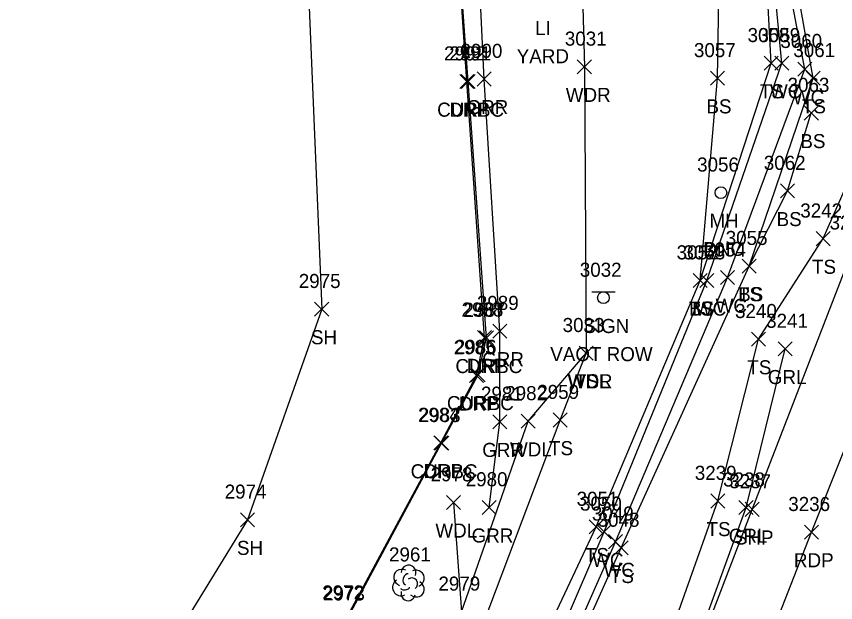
# Model space of a CAD drawing. Extents: x 1623612 to 1625808, y 621345 to 627748.
# Drawn here: x 1624756.3 to 1624872.8, y 626745.5 to 626828.8 of the extents above; entities that cross this region are included whole.
import ezdxf

# ---------------------------------------------------------------- set-up
doc = ezdxf.new("R2010")
doc.units = 0
for name, color, linetype in [('L_A', 7, 'Continuous'), ('L_I', 7, 'Continuous'), ('L_TIC', 7, 'Continuous'), ('LAWA', 7, 'Continuous'), ('LAWE', 7, 'Continuous'), ('LELB', 7, 'Continuous'), ('LSOGP', 7, 'Continuous'), ('LTD', 7, 'Continuous'), ('P_A', 7, 'Continuous'), ('P_I', 7, 'Continuous'), ('P_TIC', 7, 'Continuous'), ('PET', 7, 'Continuous'), ('PSP', 7, 'Continuous'), ('R_A', 7, 'Continuous'), ('R_I', 7, 'Continuous'), ('R_TIC', 7, 'Continuous'), ('RC', 7, 'Continuous'), ('RDP', 7, 'Continuous'), ('RGR', 7, 'Continuous'), ('S_A', 7, 'Continuous'), ('S_C', 7, 'Continuous'), ('S_I', 7, 'Continuous'), ('SSGN', 7, 'Continuous'), ('U_A', 7, 'Continuous'), ('U_C', 7, 'Continuous'), ('U_I', 7, 'Continuous'), ('UUMH', 7, 'Continuous')]:
    doc.layers.add(name, color=color, linetype=linetype)

msp = doc.modelspace()

# ---------------------------------------------------------------- linework, layer by layer
at = {"layer": 'L_TIC'}
for points in [[(1624862.64, 626821.18), (1624864.64, 626823.18)], [(1624864.64, 626821.18), (1624862.64, 626823.18)], [(1624864.19, 626821.17), (1624866.19, 626823.17)], [(1624866.19, 626821.17), (1624864.19, 626823.17)], [(1624836.08, 626820.67), (1624838.08, 626822.67)], [(1624838.08, 626820.67), (1624836.08, 626822.67)], [(1624867.43, 626820.34), (1624869.43, 626822.34)], [(1624869.43, 626820.34), (1624867.43, 626822.34)], [(1624855.01, 626819.04), (1624857.01, 626821.04)], [(1624857.01, 626819.04), (1624855.01, 626821.04)], [(1624868.62, 626819.05), (1624870.62, 626821.05)], [(1624870.62, 626819.05), (1624868.62, 626821.05)], [(1624868.37, 626814.1), (1624870.37, 626816.1)], [(1624870.37, 626814.1), (1624868.37, 626816.1)], [(1624864.99, 626803.01), (1624866.99, 626805.01)], [(1624866.99, 626803.01), (1624864.99, 626805.01)], [(1624870.06, 626796.23), (1624872.06, 626798.23)], [(1624872.06, 626796.23), (1624870.06, 626798.23)], [(1624859.53, 626792.33), (1624861.53, 626794.33)], [(1624861.53, 626792.33), (1624859.53, 626794.33)], [(1624859.53, 626792.33), (1624861.53, 626794.33)], [(1624861.53, 626792.33), (1624859.53, 626794.33)], [(1624856.45, 626790.69), (1624858.45, 626792.69)], [(1624858.45, 626790.69), (1624856.45, 626792.69)], [(1624852.55, 626790.28), (1624854.55, 626792.28)], [(1624854.55, 626790.28), (1624852.55, 626792.28)], [(1624852.55, 626790.28), (1624854.55, 626792.28)], [(1624854.55, 626790.28), (1624852.55, 626792.28)], [(1624853.51, 626790.28), (1624855.51, 626792.28)], [(1624855.51, 626790.28), (1624853.51, 626792.28)], [(1624798.71, 626786.21), (1624800.71, 626788.21)], [(1624800.71, 626786.21), (1624798.71, 626788.21)], [(1624860.86, 626781.94), (1624862.86, 626783.94)], [(1624862.86, 626781.94), (1624860.86, 626783.94)], [(1624836.33, 626779.95), (1624838.33, 626781.95)], [(1624838.33, 626779.95), (1624836.33, 626781.95)], [(1624836.33, 626779.95), (1624838.33, 626781.95)], [(1624838.33, 626779.95), (1624836.33, 626781.95)], [(1624836.33, 626779.95), (1624838.33, 626781.95)], [(1624838.33, 626779.95), (1624836.33, 626781.95)], [(1624828.08, 626770.26), (1624830.08, 626772.26)], [(1624830.08, 626770.26), (1624828.08, 626772.26)], [(1624832.65, 626770.44), (1624834.65, 626772.44)], [(1624834.65, 626770.44), (1624832.65, 626772.44)], [(1624817.47, 626758.72), (1624819.47, 626760.72)], [(1624819.47, 626758.72), (1624817.47, 626760.72)], [(1624855.06, 626758.93), (1624857.06, 626760.93)], [(1624857.06, 626758.93), (1624855.06, 626760.93)], [(1624788.17, 626756.26), (1624790.17, 626758.26)], [(1624790.17, 626756.26), (1624788.17, 626758.26)], [(1624837.75, 626755.24), (1624839.75, 626757.24)], [(1624839.75, 626755.24), (1624837.75, 626757.24)], [(1624838.88, 626754.56), (1624840.88, 626756.56)], [(1624840.88, 626754.56), (1624838.88, 626756.56)], [(1624840.5, 626753.14), (1624842.5, 626755.14)], [(1624842.5, 626753.14), (1624840.5, 626755.14)], [(1624841.3, 626752.26), (1624843.3, 626754.26)], [(1624843.3, 626752.26), (1624841.3, 626754.26)]]:
    msp.add_lwpolyline(points, dxfattribs=at)
at = {"layer": 'LAWA'}
for points in [[(1624840.13, 626936.99), (1624833.91, 626898.28), (1624835.72, 626870.96), (1624837.08, 626821.67), (1624837.33, 626780.95)], [(1624818.47, 626759.72), (1624819.59, 626744.18), (1624829.08, 626771.26), (1624837.33, 626780.95)]]:
    msp.add_lwpolyline(points, dxfattribs=at)
at = {"layer": 'LAWE'}
for points in [[(1624811.58, 626698.16), (1624827.83, 626727.45), (1624839.88, 626755.56), (1624854.51, 626791.28), (1624865.19, 626822.17), (1624863.6, 626838.68), (1624877.04, 626871.46), (1624883.44, 626899.54), (1624892.23, 626923.62), (1624898.22, 626954.71), (1624904.06, 626977.33), (1624901.72, 626988.5), (1624911.78, 627009), (1624921.88, 627031.33), (1624929.46, 627056.07), (1624940.1, 627078.31), (1624950.82, 627105.47), (1624955.57, 627132.71)], [(1624813.12, 626697.64), (1624829.59, 626727.14), (1624841.5, 626754.14), (1624857.45, 626791.69), (1624868.43, 626821.34), (1624865.24, 626838.41), (1624879.12, 626871.56), (1624886.48, 626898.01), (1624896.02, 626922.69), (1624904.59, 626955.37), (1624910.87, 626977.95), (1624905.74, 626987.14), (1624913.87, 627006.89), (1624923.76, 627031.22), (1624932.19, 627054.84), (1624945.44, 627077.29), (1624954.66, 627105.91), (1624958.35, 627132.16)]]:
    msp.add_lwpolyline(points, dxfattribs=at)
at = {"layer": 'LELB'}
for points in [[(1624791.67, 626676.9), (1624794.95, 626684.4), (1624803.66, 626685.7), (1624810.97, 626698.09), (1624827.04, 626727.78), (1624829.85, 626737.3), (1624838.75, 626756.24), (1624853.55, 626791.28), (1624863.64, 626822.18), (1624862.75, 626839.21), (1624876.27, 626871.34), (1624882.13, 626900.38), (1624891.36, 626924.56), (1624896, 626955.28), (1624902.39, 626976.96), (1624900.22, 626989.03), (1624911.37, 627010.71), (1624920.9, 627031.29), (1624927.95, 627056.78), (1624938.81, 627078.18), (1624948.81, 627106.64), (1624954.46, 627133.77), (1624968.84, 627171.22)], [(1624797.7, 626668.24), (1624799.8, 626661.88), (1624805.51, 626669.12), (1624797.38, 626675.58), (1624806.6, 626683.77), (1624814.19, 626697.33), (1624830.38, 626726.7), (1624842.3, 626753.26), (1624860.53, 626793.33), (1624869.62, 626820.05), (1624866.48, 626837.78), (1624879.85, 626871.28), (1624887.32, 626897.26), (1624898.32, 626922.37), (1624907.9, 626956.01), (1624912.47, 626978.91), (1624907.55, 626985.86), (1624917.17, 627005.53), (1624931.03, 627029.02), (1624933.07, 627054.91), (1624944.45, 627056.45), (1624952.68, 627071.76), (1624960.51, 627103.98), (1624966.27, 627131.21)], [(1624853.55, 626791.28), (1624856.01, 626820.04), (1624856.39, 626843.01), (1624858.26, 626873.07), (1624866.54, 626905.59), (1624875.61, 626929.39), (1624890.44, 626958.47), (1624902.39, 626976.96)], [(1624615.9, 626533.68), (1624628.34, 626517.81), (1624651.68, 626503.49), (1624672.86, 626496.66), (1624697.84, 626496.76), (1624727.51, 626505.63), (1624746.58, 626521.11), (1624758.57, 626532.54), (1624773.28, 626554.45), (1624786.86, 626579.99), (1624794.42, 626601.79), (1624793.58, 626616.57), (1624811.15, 626643.21), (1624828.1, 626685.55), (1624843.97, 626725.86), (1624856.06, 626759.93), (1624861.86, 626782.94), (1624871.06, 626797.23), (1624885.45, 626829.9), (1624902.65, 626871.21)], [(1624860.53, 626793.33), (1624865.99, 626804.01), (1624869.37, 626815.1)], [(1624772.62, 626700.61), (1624789.78, 626697.52), (1624804.41, 626711.86), (1624819.98, 626735.28), (1624833.65, 626771.44), (1624837.33, 626780.95)]]:
    msp.add_lwpolyline(points, dxfattribs=at)
at = {"layer": 'LSOGP'}
msp.add_lwpolyline([(1624915.57, 627163.54), (1624896.56, 627076.5), (1624896.18, 627056.71), (1624892.58, 627023.76), (1624859.42, 627006.38), (1624857.36, 627007.43), (1624844.79, 627005.89), (1624844.65, 627005.84), (1624831.84, 626981.48), (1624823.33, 626945.82), (1624823.32, 626945.57), (1624824.67, 626942.88), (1624817.5, 626921.76), (1624817.2, 626921.82), (1624799.85, 626881.95), (1624797.4, 626842.57), (1624799.71, 626787.21), (1624789.17, 626757.26), (1624765.61, 626718.87), (1624765.58, 626718.79), (1624761.3, 626706.88), (1624751.21, 626696.18), (1624744.62, 626671.95)], dxfattribs=at)
at = {"layer": 'LTD'}
msp.add_line((1624812.03, 626748.33), (1624812.03, 626748.33), dxfattribs=at)
msp.add_line((1624812.03, 626748.33), (1624812.03, 626748.33), dxfattribs=at)
msp.add_arc((1624812.08, 626749.76), 1.05, 335.5272, 180.9563, dxfattribs=at)
for centre, major_axis, ratio, start_param, end_param in [((1624811.24, 626748.99), (1.21, -0.51), 0.895232, 1.570796, 4.712389), ((1624811.83, 626748.79), (-0.208, -0.792), 0.645439, 3.141593, 6.283185), ((1624813.08, 626748.91), (-1.14, -0.48), 0.949671, 1.570796, 4.712389), ((1624810.95, 626747.62), (0.58, -1.04), 0.959034, 3.141593, 6.283185), ((1624812.53, 626748.16), (-0.5, 0.667), 0.989748, 3.141593, 6.283185), ((1624813.03, 626747.5), (-1.09, 0.79), 0.841452, 1.570796, 4.712389), ((1624812.03, 626746.83), (0.26, 1.06), 0.942809, 1.570796, 4.712389), ((1624811.58, 626747.58), (-0.625, -0.083), 0.423636, 0, 3.141593)]:
    msp.add_ellipse(centre, major_axis=major_axis, ratio=ratio, start_param=start_param, end_param=end_param, dxfattribs=at)
at = {"layer": 'P_TIC'}
for points in [[(1624859.96, 626757.74), (1624861.96, 626759.74)], [(1624861.96, 626757.74), (1624859.96, 626759.74)], [(1624868.41, 626754.5), (1624870.41, 626756.5)], [(1624870.41, 626754.5), (1624868.41, 626756.5)]]:
    msp.add_lwpolyline(points, dxfattribs=at)
at = {"layer": 'PET'}
msp.add_lwpolyline([(1624804.87, 626593), (1624811.38, 626609.04), (1624823.32, 626638.97), (1624839.83, 626681.42), (1624855.79, 626720.71), (1624869.41, 626755.5), (1624883.68, 626791.25), (1624896.92, 626824.44), (1624914, 626865.85)], dxfattribs=at)
at = {"layer": 'PSP'}
msp.add_lwpolyline([(1624672.81, 626495.1), (1624698.38, 626495.38), (1624728.62, 626503.82), (1624748.69, 626517), (1624761.94, 626529.22), (1624776.74, 626553.45), (1624787.7, 626579.04), (1624801.89, 626613.1), (1624814.47, 626641.62), (1624831.92, 626684.63), (1624847.73, 626724.26), (1624860.96, 626758.74), (1624875.23, 626795.53), (1624888.44, 626828.31), (1624904.99, 626870.39)], dxfattribs=at)
at = {"layer": 'R_TIC'}
for points in [[(1624819.38, 626818.57), (1624821.38, 626820.57)], [(1624821.38, 626818.57), (1624819.38, 626820.57)], [(1624819.56, 626818.57), (1624821.56, 626820.57)], [(1624821.56, 626818.57), (1624819.56, 626820.57)], [(1624821.82, 626818.93), (1624823.82, 626820.93)], [(1624823.82, 626818.93), (1624821.82, 626820.93)], [(1624824.05, 626783.09), (1624826.05, 626785.09)], [(1624826.05, 626783.09), (1624824.05, 626785.09)], [(1624821.87, 626782.15), (1624823.87, 626784.15)], [(1624823.87, 626782.15), (1624821.87, 626784.15)], [(1624822.15, 626782.11), (1624824.15, 626784.11)], [(1624824.15, 626782.11), (1624822.15, 626784.11)], [(1624864.63, 626780.55), (1624866.63, 626782.55)], [(1624866.63, 626780.55), (1624864.63, 626782.55)], [(1624820.75, 626776.78), (1624822.75, 626778.78)], [(1624822.75, 626776.78), (1624820.75, 626778.78)], [(1624820.95, 626776.85), (1624822.95, 626778.85)], [(1624822.95, 626776.85), (1624820.95, 626778.85)], [(1624824.06, 626770.19), (1624826.06, 626772.19)], [(1624826.06, 626770.19), (1624824.06, 626772.19)], [(1624815.68, 626767.19), (1624817.68, 626769.19)], [(1624817.68, 626767.19), (1624815.68, 626769.19)], [(1624815.78, 626767.15), (1624817.78, 626769.15)], [(1624817.78, 626767.15), (1624815.78, 626769.15)], [(1624822.55, 626758.02), (1624824.55, 626760.02)], [(1624824.55, 626758.02), (1624822.55, 626760.02)], [(1624859.08, 626757.99), (1624861.08, 626759.99)], [(1624861.08, 626757.99), (1624859.08, 626759.99)]]:
    msp.add_lwpolyline(points, dxfattribs=at)
at = {"layer": 'RC'}
msp.add_lwpolyline([(1624765.58, 626718.79), (1624801.97, 626722.17), (1624801.11, 626733.02), (1624801.45, 626737.95), (1624803.16, 626742.78), (1624816.78, 626768.15), (1624821.95, 626777.85), (1624823.15, 626783.11), (1624820.56, 626819.57), (1624817.46, 626862.43), (1624818.61, 626865.44), (1624822.62, 626868.1), (1624817.5, 626921.76)], dxfattribs=at)
at = {"layer": 'RDP'}
msp.add_lwpolyline([(1624765.61, 626718.87), (1624801.69, 626722.37), (1624800.67, 626732.93), (1624801.26, 626738), (1624803.05, 626742.93), (1624816.68, 626768.19), (1624821.75, 626777.78), (1624822.87, 626783.15), (1624820.38, 626819.57), (1624817.45, 626862.5), (1624818.43, 626865.63), (1624822.36, 626868.14), (1624817.2, 626921.82)], dxfattribs=at)
at = {"layer": 'RGR'}
for points in [[(1624823.55, 626759.02), (1624825.06, 626771.19), (1624825.05, 626784.09), (1624822.82, 626819.93), (1624820.87, 626860.96), (1624825.04, 626869.81), (1624820.28, 626921.19)], [(1624802.73, 626615.38), (1624814.27, 626641.88), (1624831.66, 626684.71), (1624847.53, 626724.38), (1624860.08, 626758.99), (1624865.63, 626781.55)]]:
    msp.add_lwpolyline(points, dxfattribs=at)
at = {"layer": 'SSGN'}
for p, q in [((1624838.14, 626789.66), (1624841.48, 626789.66)), ((1624839.79, 626788.83), (1624839.79, 626788.83))]:
    msp.add_line(p, q, dxfattribs=at)
msp.add_circle((1624839.79, 626788.83), 0.833, dxfattribs=at)
at = {"layer": 'UUMH'}
for p, q in [((1624856.51, 626803.77), (1624856.51, 626803.77)), ((1624857.34, 626803.77), (1624857.34, 626803.77))]:
    msp.add_line(p, q, dxfattribs=at)
msp.add_circle((1624856.51, 626803.77), 0.833, dxfattribs=at)

# ---------------------------------------------------------------- texts
at = {"layer": 'L_A'}
for s, p in [('WDR', (1624834.44, 626816.67)), ('TS', (1624862.05, 626817.18)), ('WC', (1624863.49, 626817.17)), ('WC', (1624866.74, 626816.34)), ('BS', (1624854.45, 626815.04)), ('TS', (1624868.03, 626815.05)), ('BS', (1624867.81, 626810.1)), ('BS', (1624864.43, 626799.01)), ('TS', (1624869.47, 626792.23)), ('TS', (1624858.94, 626788.33)), ('BS', (1624858.97, 626788.33)), ('TS', (1624851.96, 626786.28)), ('BS', (1624851.99, 626786.28)), ('WC', (1624852.81, 626786.28)), ('WC', (1624855.75, 626786.69)), ('SH', (1624798.19, 626782.21)), ('TS', (1624860.27, 626777.94)), ('WDR', (1624834.69, 626775.95)), ('WDL', (1624834.75, 626775.95)), ('TS', (1624835.74, 626775.95)), ('WDL', (1624826.5, 626766.26)), ('TS', (1624832.06, 626766.44)), ('WDL', (1624815.89, 626754.72)), ('TS', (1624854.47, 626754.93)), ('SH', (1624787.66, 626752.26)), ('TS', (1624837.16, 626751.24)), ('WC', (1624838.19, 626750.56)), ('WC', (1624839.81, 626749.14)), ('TS', (1624840.71, 626748.26))]:
    msp.add_text(s, height=2, dxfattribs=at).set_placement(p)
at = {"layer": 'L_I'}
for s, p in [('3031', (1624834.3, 626824.67)), ('3058', (1624860.3, 626825.18)), ('3059', (1624861.84, 626825.17)), ('3060', (1624864.96, 626824.34)), ('3057', (1624852.67, 626823.04)), ('3061', (1624866.81, 626823.05)), ('3063', (1624865.99, 626818.1)), ('3062', (1624862.61, 626807.01)), ('3242', (1624867.8, 626800.23)), ('3055', (1624857.19, 626796.33)), ('3055', (1624857.19, 626796.33)), ('3052', (1624850.21, 626794.28)), ('3052', (1624850.21, 626794.28)), ('3053', (1624851.17, 626794.28)), ('3054', (1624854.11, 626794.69)), ('2975', (1624796.45, 626790.21)), ('3240', (1624858.52, 626785.94)), ('3033', (1624833.99, 626783.95)), ('3033', (1624833.99, 626783.95)), ('3033', (1624833.99, 626783.95)), ('2982', (1624825.82, 626774.26)), ('2959', (1624830.38, 626774.44)), ('2978', (1624815.21, 626762.72)), ('3239', (1624852.79, 626762.93)), ('2974', (1624785.91, 626760.26)), ('3051', (1624835.98, 626759.24)), ('3050', (1624836.46, 626758.56)), ('3049', (1624838.15, 626757.14)), ('3048', (1624838.97, 626756.26)), ('2961', (1624809.29, 626751.33)), ('2979', (1624816.32, 626747.18))]:
    msp.add_text(s, height=2, dxfattribs=at).set_placement(p)
at = {"layer": 'P_A'}
for s, p in [('SHP', (1624858.49, 626753.74)), ('RDP', (1624866.9, 626750.5))]:
    msp.add_text(s, height=2, dxfattribs=at).set_placement(p)
at = {"layer": 'P_I'}
for s, p in [('3243', (1624871.97, 626798.53)), ('3237', (1624857.7, 626761.74)), ('3236', (1624866.09, 626758.5))]:
    msp.add_text(s, height=2, dxfattribs=at).set_placement(p)
at = {"layer": 'R_A'}
for s, p in [('CURBC', (1624816.14, 626814.57)), ('DRP', (1624817.87, 626814.57)), ('GRR', (1624820.31, 626814.93)), ('GRR', (1624822.54, 626779.09)), ('CURBC', (1624818.74, 626778.11)), ('DRP', (1624820.35, 626778.15)), ('GRL', (1624863.18, 626776.55)), ('CURBC', (1624817.53, 626772.85)), ('DRP', (1624819.24, 626772.78)), ('GRR', (1624822.55, 626766.19)), ('CURBC', (1624812.37, 626763.15)), ('DRP', (1624814.17, 626763.19)), ('GRR', (1624821.04, 626754.02)), ('GRL', (1624857.63, 626753.99))]:
    msp.add_text(s, height=2, dxfattribs=at).set_placement(p)
at = {"layer": 'R_I'}
for s, p in [('2992', (1624817.12, 626822.57)), ('2991', (1624817.87, 626822.57)), ('2990', (1624819.47, 626822.93)), ('2989', (1624821.79, 626787.09)), ('2988', (1624819.61, 626786.15)), ('2987', (1624819.89, 626786.11)), ('3241', (1624862.94, 626784.55)), ('2985', (1624818.49, 626780.78)), ('2986', (1624818.64, 626780.85)), ('2981', (1624822.37, 626774.19)), ('2984', (1624813.42, 626771.19)), ('2983', (1624813.52, 626771.15)), ('2980', (1624820.2, 626762.02)), ('3238', (1624856.82, 626761.99)), ('2972', (1624799.79, 626745.93)), ('2973', (1624799.9, 626745.78))]:
    msp.add_text(s, height=2, dxfattribs=at).set_placement(p)
at = {"layer": 'S_A'}
msp.add_text('SIGN', height=2, dxfattribs=at).set_placement((1624836.93, 626783.81))
at = {"layer": 'S_C'}
msp.add_text('VAOT ROW', height=2, dxfattribs=at).set_placement((1624832.23, 626779.81))
at = {"layer": 'S_I'}
msp.add_text('3032', height=2, dxfattribs=at).set_placement((1624836.43, 626791.81))
at = {"layer": 'U_A'}
for s, p in [('LI', (1624830.06, 626826.17)), ('MH', (1624854.87, 626798.77))]:
    msp.add_text(s, height=2, dxfattribs=at).set_placement(p)
at = {"layer": 'U_C'}
for s, p in [('YARD', (1624827.46, 626822.17)), ('DNC', (1624854, 626794.77))]:
    msp.add_text(s, height=2, dxfattribs=at).set_placement(p)
at = {"layer": 'U_I'}
msp.add_text('3056', height=2, dxfattribs=at).set_placement((1624853.12, 626806.77))

doc.saveas('drawing.dxf')
